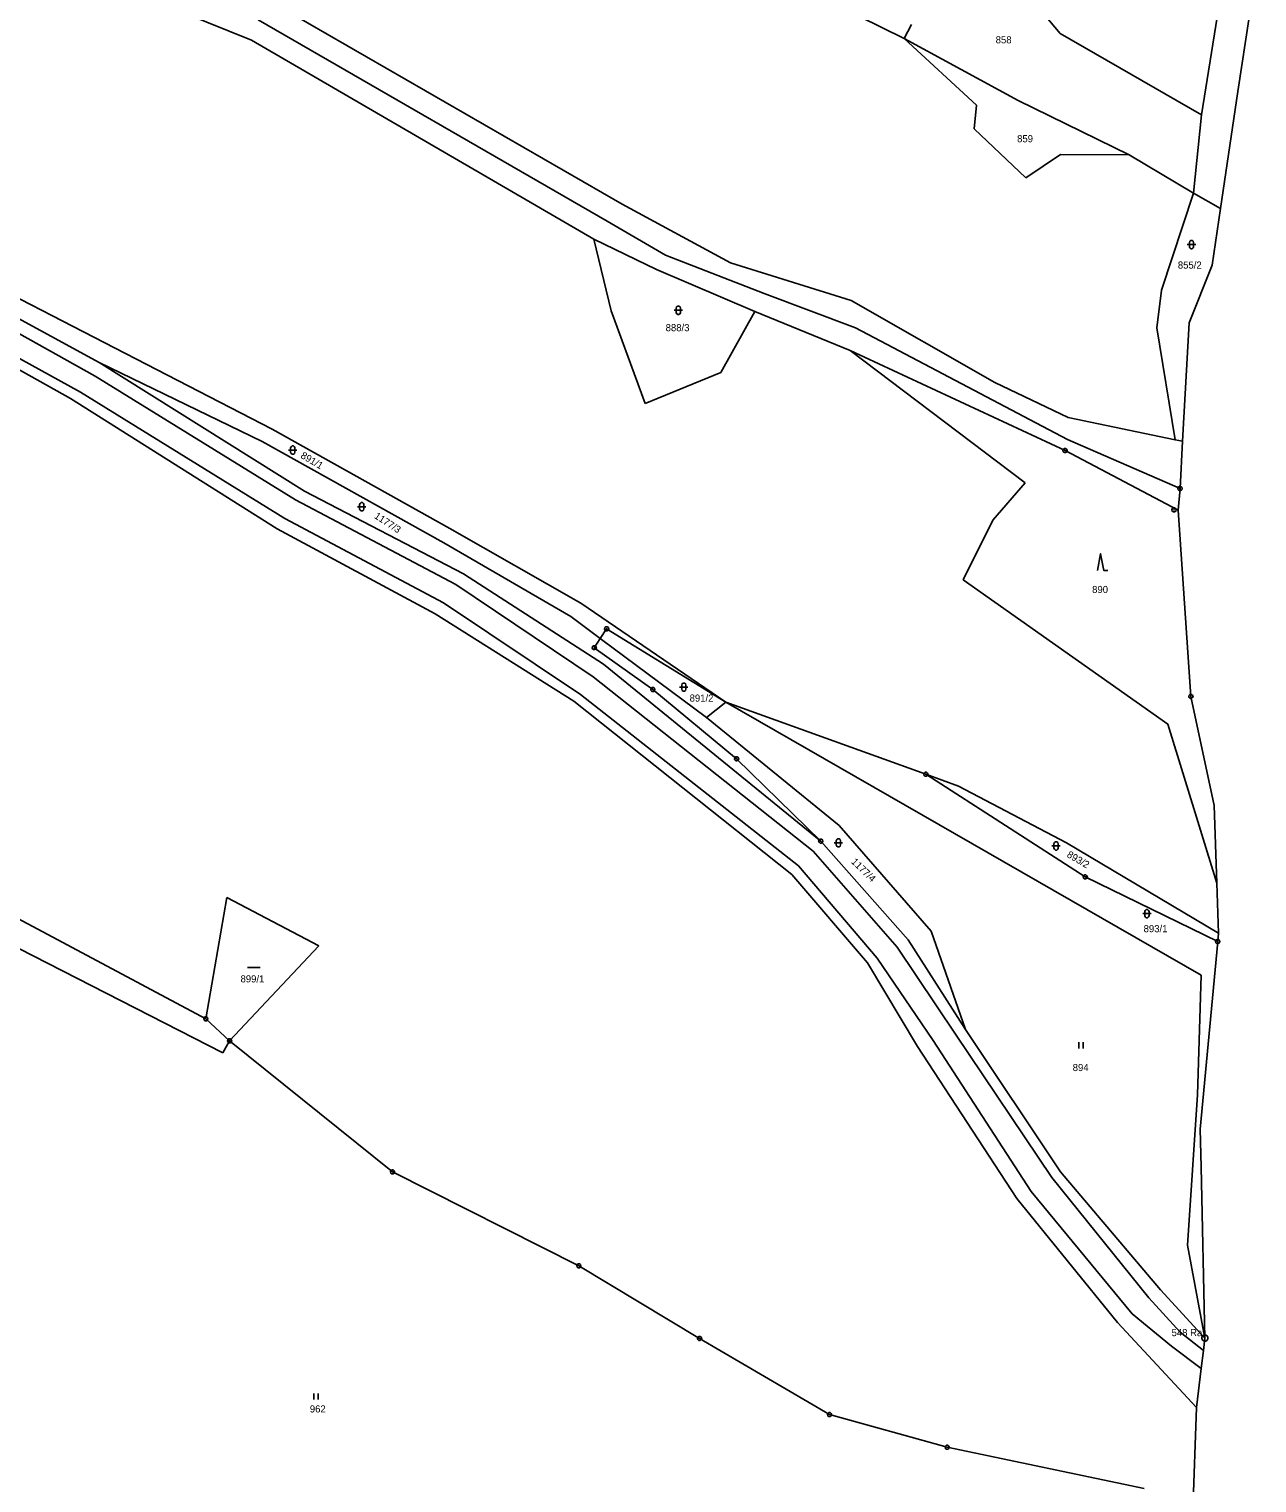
# Model space of a CAD drawing. Extents: x -694465 to -690527, y -983694 to -978978.
# Drawn here: x -690929.6 to -690636.2, y -981397.2 to -981049.8 of the extents above; entities that cross this region are included whole.
import ezdxf

# ---------------------------------------------------------------- set-up
doc = ezdxf.new("R2010")
doc.units = 0
for name, color, linetype in [('Vrstva 1', 7, 'Continuous'), ('Vrstva 17', 7, 'Continuous'), ('Vrstva 18', 7, 'Continuous'), ('Vrstva 24', 7, 'Continuous'), ('Vrstva 25', 7, 'Continuous')]:
    doc.layers.add(name, color=color, linetype=linetype)

msp = doc.modelspace()

# ---------------------------------------------------------------- linework, layer by layer
at = {"layer": 'Vrstva 1'}
for p, q in [((-690652.38, -981120.01), (-690646.88, -981106.27)), ((-690653.954, -981148.319), (-690652.38, -981120.01)), ((-690653.954, -981148.319), (-690655.77, -981147.94)), ((-690653.954, -981148.319), (-690654.58, -981159.59))]:
    msp.add_line(p, q, dxfattribs=at)
for points in [[(-690929.44, -981031.04), (-690876.42, -981052.46)], [(-690683.19, -981050.88), (-690699.68, -981031.24)], [(-690643.6, -981033.97), (-690649.42, -981070.31)], [(-690636.2, -981034.92), (-690640.75, -981064.71), (-690644.87, -981092.67)], [(-690787.89, -981091.69), (-690872.49, -981042.88)], [(-690874.9, -981047.64), (-690791.5, -981095.75)], [(-690731.16, -981046.82), (-690720.48, -981052.07)], [(-690720.48, -981052.07), (-690718.77, -981048.76)], [(-690720.48, -981052.07), (-690703.17, -981068.02)], [(-690693.22, -981066.85), (-690720.48, -981052.07)], [(-690649.42, -981070.31), (-690683.19, -981050.88)], [(-690876.42, -981052.46), (-690794.64, -981100.04)], [(-690703.17, -981068.02), (-690703.8, -981073.63)], [(-690666.71, -981079.88), (-690693.22, -981066.85)], [(-690649.42, -981070.31), (-690651.35, -981089.06)], [(-690703.8, -981073.63), (-690691.44, -981085.34)], [(-690691.44, -981085.34), (-690683.13, -981079.76)], [(-690683.13, -981079.76), (-690666.71, -981079.88)], [(-690666.71, -981079.88), (-690651.35, -981089.06)], [(-690651.35, -981089.06), (-690658.98, -981112.23)], [(-690644.87, -981092.67), (-690651.35, -981089.06)], [(-690761.96, -981105.65), (-690787.89, -981091.69)], [(-690644.87, -981092.67), (-690646.88, -981106.27)], [(-690791.5, -981095.75), (-690777.52, -981103.83)], [(-690794.64, -981100.04), (-690790.52, -981117.17)], [(-690794.64, -981100.04), (-690779.71, -981107.31)], [(-690777.52, -981103.83), (-690753.92, -981113.04)], [(-690779.71, -981107.31), (-690756.17, -981117.31)], [(-690733.16, -981114.69), (-690761.96, -981105.65)], [(-690871.55, -981145.42), (-690939.2, -981110.56)], [(-690912.88, -981129.48), (-690941.15, -981114.12)], [(-690753.92, -981113.04), (-690732.09, -981121.23)], [(-690698.82, -981134.27), (-690733.16, -981114.69)], [(-690658.98, -981112.23), (-690660.12, -981121.21)], [(-690941.41, -981117.4), (-690913.79, -981132.77)], [(-690790.52, -981117.17), (-690782.39, -981139.28)], [(-690764.34, -981131.85), (-690756.17, -981117.31)], [(-690756.17, -981117.31), (-690733.36, -981126.61)], [(-690732.09, -981121.23), (-690681.46, -981147.89)], [(-690660.12, -981121.21), (-690655.77, -981147.94)], [(-690944.26, -981124.41), (-690919.71, -981138.07)], [(-690917.33, -981136.59), (-690943.5, -981122.16)], [(-690733.36, -981126.61), (-690691.62, -981158.22)], [(-690733.36, -981126.61), (-690682.06, -981150.54)], [(-690863.79, -981160.25), (-690912.88, -981129.48)], [(-690912.88, -981129.48), (-690873.91, -981148.34)], [(-690782.39, -981139.28), (-690764.34, -981131.85)], [(-690913.79, -981132.77), (-690865.92, -981162.29)], [(-690681.31, -981142.61), (-690698.82, -981134.27)], [(-690919.71, -981138.07), (-690870.29, -981169.24)], [(-690868.49, -981166.81), (-690917.33, -981136.59)], [(-690829.06, -981169.18), (-690871.55, -981145.42)], [(-690655.77, -981147.94), (-690681.31, -981142.61)], [(-690873.91, -981148.34), (-690830.53, -981172.57)], [(-690681.46, -981147.89), (-690654.58, -981159.59)], [(-690682.06, -981150.54), (-690655.05, -981164.79)], [(-690691.62, -981158.22), (-690699.32, -981167.15)], [(-690654.58, -981159.59), (-690655.05, -981164.79)], [(-690865.92, -981162.29), (-690827.64, -981182.52)], [(-690825.76, -981180.01), (-690863.79, -981160.25)], [(-690830.61, -981186.89), (-690868.49, -981166.81)], [(-690655.05, -981164.79), (-690651.96, -981209.29), (-690646.43, -981235.39), (-690645.8, -981253.89)], [(-690870.29, -981169.24), (-690832.57, -981189.56)], [(-690797.79, -981186.98), (-690829.06, -981169.18)], [(-690699.32, -981167.15), (-690706.38, -981181.43)], [(-690830.53, -981172.57), (-690800.14, -981190.22)], [(-690792.35, -981201.6), (-690825.76, -981180.01)], [(-690827.64, -981182.52), (-690794.78, -981204.61)], [(-690706.38, -981181.43), (-690657.47, -981215.89)], [(-690797.84, -981208.82), (-690830.61, -981186.89)], [(-690763.14, -981210.63), (-690797.79, -981186.98)], [(-690832.57, -981189.56), (-690799.41, -981210.44)], [(-690800.14, -981190.22), (-690793.11, -981195.44)], [(-690793.11, -981195.44), (-690791.59, -981193.12)], [(-690791.59, -981193.12), (-690763.14, -981210.63)], [(-690793.11, -981195.44), (-690794.55, -981197.64)], [(-690794.55, -981197.64), (-690780.55, -981207.62)], [(-690793.11, -981195.44), (-690767.73, -981214.31)], [(-690740.43, -981243.85), (-690792.35, -981201.6)], [(-690794.78, -981204.61), (-690742.23, -981246.28)], [(-690780.55, -981207.62), (-690760.53, -981224.17)], [(-690799.41, -981210.44), (-690747.35, -981251.81)], [(-690745.78, -981249.78), (-690797.84, -981208.82)], [(-690767.73, -981214.31), (-690763.14, -981210.63)], [(-690763.14, -981210.63), (-690649.53, -981275.91)], [(-690715.32, -981227.9), (-690763.14, -981210.63)], [(-690736.01, -981240.17), (-690767.73, -981214.31)], [(-690657.47, -981215.89), (-690645.8, -981253.89)], [(-690760.53, -981224.17), (-690740.43, -981243.85)], [(-690707.5, -981230.73), (-690715.32, -981227.9)], [(-690715.32, -981227.9), (-690677.22, -981252.42)], [(-690681.74, -981244.3), (-690707.5, -981230.73)], [(-690714.06, -981265.4), (-690736.01, -981240.17)], [(-690742.23, -981246.28), (-690722.17, -981269.22)], [(-690719.56, -981267.42), (-690740.43, -981243.85)], [(-690645.4, -981265.88), (-690681.74, -981244.3)], [(-690726.93, -981271.86), (-690745.78, -981249.78)], [(-690747.35, -981251.81), (-690729.23, -981272.94)], [(-690677.22, -981252.42), (-690645.58, -981267.86)], [(-690645.8, -981253.89), (-690645.4, -981265.88)], [(-690882.31, -981257.36), (-690887.36, -981286.33)], [(-690860.35, -981268.91), (-690882.31, -981257.36)], [(-690887.36, -981286.33), (-690934.69, -981261.05)], [(-690705.84, -981288.86), (-690719.56, -981267.42)], [(-690705.84, -981288.86), (-690714.06, -981265.4)], [(-690645.4, -981265.88), (-690645.58, -981267.86)], [(-690932.07, -981269.56), (-690883.31, -981294.42)], [(-690881.68, -981291.59), (-690860.35, -981268.91)], [(-690722.17, -981269.22), (-690708.22, -981290.02)], [(-690645.58, -981267.86), (-690649.73, -981312.67), (-690649.53, -981321.66), (-690648.63, -981362.61)], [(-690729.23, -981272.94), (-690717.3, -981292.98)], [(-690713.56, -981291.48), (-690726.93, -981271.86)], [(-690649.53, -981275.91), (-690650.43, -981304.49)], [(-690881.68, -981291.59), (-690887.36, -981286.33)], [(-690883.31, -981294.42), (-690881.68, -981291.59)], [(-690842.75, -981322.93), (-690881.68, -981291.59)], [(-690690.16, -981327.56), (-690713.56, -981291.48)], [(-690708.22, -981290.02), (-690685.17, -981324.27)], [(-690683.11, -981322.88), (-690705.84, -981288.86)], [(-690717.3, -981292.98), (-690693.58, -981329.3)], [(-690650.43, -981304.49), (-690652.81, -981340.45)], [(-690798.23, -981345.37), (-690842.75, -981322.93)], [(-690659.28, -981351.12), (-690683.11, -981322.88)], [(-690685.17, -981324.27), (-690662.05, -981353.01)], [(-690693.58, -981329.3), (-690669.48, -981358.89)], [(-690665.99, -981356.83), (-690690.16, -981327.56)], [(-690652.81, -981340.45), (-690648.63, -981362.61)], [(-690769.37, -981362.69), (-690798.23, -981345.37)], [(-690662.05, -981353.01), (-690654.55, -981361.23)], [(-690648.63, -981362.61), (-690659.28, -981351.12)], [(-690656.59, -981364.55), (-690665.99, -981356.83)], [(-690669.48, -981358.89), (-690650.65, -981379.18)], [(-690654.55, -981361.23), (-690648.99, -981365.57)], [(-690738.35, -981380.91), (-690769.37, -981362.69)], [(-690649.51, -981369.86), (-690656.59, -981364.55)], [(-690648.63, -981362.61), (-690648.99, -981365.57)], [(-690648.99, -981365.57), (-690649.51, -981369.86)], [(-690649.51, -981369.86), (-690650.65, -981379.18)], [(-690710.23, -981388.72), (-690738.35, -981380.91)], [(-690650.65, -981379.18), (-690651.55, -981403.94)], [(-690663.13, -981398.59), (-690710.23, -981388.72)]]:
    msp.add_lwpolyline(points, dxfattribs=at)
at = {"layer": 'Vrstva 24'}
for points in [[(-690681.906, -981150.064), (-690681.656, -981150.246), (-690681.56, -981150.54), (-690681.656, -981150.834), (-690681.906, -981151.016), (-690682.214, -981151.016), (-690682.464, -981150.834), (-690682.56, -981150.54), (-690682.464, -981150.246), (-690682.214, -981150.064)], [(-690654.426, -981159.114), (-690654.176, -981159.296), (-690654.08, -981159.59), (-690654.176, -981159.884), (-690654.426, -981160.066), (-690654.734, -981160.066), (-690654.984, -981159.884), (-690655.08, -981159.59), (-690654.984, -981159.296), (-690654.734, -981159.114)], [(-690654.426, -981159.114), (-690654.176, -981159.296), (-690654.08, -981159.59), (-690654.176, -981159.884), (-690654.426, -981160.066), (-690654.734, -981160.066), (-690654.984, -981159.884), (-690655.08, -981159.59), (-690654.984, -981159.296), (-690654.734, -981159.114)], [(-690655.856, -981164.254), (-690655.606, -981164.436), (-690655.51, -981164.73), (-690655.606, -981165.024), (-690655.856, -981165.206), (-690656.164, -981165.206), (-690656.414, -981165.024), (-690656.51, -981164.73), (-690656.414, -981164.436), (-690656.164, -981164.254)], [(-690655.856, -981164.254), (-690655.606, -981164.436), (-690655.51, -981164.73), (-690655.606, -981165.024), (-690655.856, -981165.206), (-690656.164, -981165.206), (-690656.414, -981165.024), (-690656.51, -981164.73), (-690656.414, -981164.436), (-690656.164, -981164.254)], [(-690791.436, -981192.644), (-690791.186, -981192.826), (-690791.09, -981193.12), (-690791.186, -981193.414), (-690791.436, -981193.596), (-690791.744, -981193.596), (-690791.994, -981193.414), (-690792.09, -981193.12), (-690791.994, -981192.826), (-690791.744, -981192.644)], [(-690794.396, -981197.164), (-690794.146, -981197.346), (-690794.05, -981197.64), (-690794.146, -981197.934), (-690794.396, -981198.116), (-690794.704, -981198.116), (-690794.954, -981197.934), (-690795.05, -981197.64), (-690794.954, -981197.346), (-690794.704, -981197.164)], [(-690780.396, -981207.144), (-690780.146, -981207.326), (-690780.05, -981207.62), (-690780.146, -981207.914), (-690780.396, -981208.096), (-690780.704, -981208.096), (-690780.954, -981207.914), (-690781.05, -981207.62), (-690780.954, -981207.326), (-690780.704, -981207.144)], [(-690651.806, -981208.814), (-690651.556, -981208.996), (-690651.46, -981209.29), (-690651.556, -981209.584), (-690651.806, -981209.766), (-690652.114, -981209.766), (-690652.364, -981209.584), (-690652.46, -981209.29), (-690652.364, -981208.996), (-690652.114, -981208.814)], [(-690651.806, -981208.814), (-690651.556, -981208.996), (-690651.46, -981209.29), (-690651.556, -981209.584), (-690651.806, -981209.766), (-690652.114, -981209.766), (-690652.364, -981209.584), (-690652.46, -981209.29), (-690652.364, -981208.996), (-690652.114, -981208.814)], [(-690760.376, -981223.694), (-690760.126, -981223.876), (-690760.03, -981224.17), (-690760.126, -981224.464), (-690760.376, -981224.646), (-690760.684, -981224.646), (-690760.934, -981224.464), (-690761.03, -981224.17), (-690760.934, -981223.876), (-690760.684, -981223.694)], [(-690715.166, -981227.424), (-690714.916, -981227.606), (-690714.82, -981227.9), (-690714.916, -981228.194), (-690715.166, -981228.376), (-690715.474, -981228.376), (-690715.724, -981228.194), (-690715.82, -981227.9), (-690715.724, -981227.606), (-690715.474, -981227.424)], [(-690740.276, -981243.374), (-690740.026, -981243.556), (-690739.93, -981243.85), (-690740.026, -981244.144), (-690740.276, -981244.326), (-690740.584, -981244.326), (-690740.834, -981244.144), (-690740.93, -981243.85), (-690740.834, -981243.556), (-690740.584, -981243.374)], [(-690677.066, -981251.944), (-690676.816, -981252.126), (-690676.72, -981252.42), (-690676.816, -981252.714), (-690677.066, -981252.896), (-690677.374, -981252.896), (-690677.624, -981252.714), (-690677.72, -981252.42), (-690677.624, -981252.126), (-690677.374, -981251.944)], [(-690645.426, -981267.384), (-690645.176, -981267.566), (-690645.08, -981267.86), (-690645.176, -981268.154), (-690645.426, -981268.336), (-690645.734, -981268.336), (-690645.984, -981268.154), (-690646.08, -981267.86), (-690645.984, -981267.566), (-690645.734, -981267.384)], [(-690887.206, -981285.854), (-690886.956, -981286.036), (-690886.86, -981286.33), (-690886.956, -981286.624), (-690887.206, -981286.806), (-690887.514, -981286.806), (-690887.764, -981286.624), (-690887.86, -981286.33), (-690887.764, -981286.036), (-690887.514, -981285.854)], [(-690881.526, -981291.114), (-690881.276, -981291.296), (-690881.18, -981291.59), (-690881.276, -981291.884), (-690881.526, -981292.066), (-690881.834, -981292.066), (-690882.084, -981291.884), (-690882.18, -981291.59), (-690882.084, -981291.296), (-690881.834, -981291.114)], [(-690842.596, -981322.454), (-690842.346, -981322.636), (-690842.25, -981322.93), (-690842.346, -981323.224), (-690842.596, -981323.406), (-690842.904, -981323.406), (-690843.154, -981323.224), (-690843.25, -981322.93), (-690843.154, -981322.636), (-690842.904, -981322.454)], [(-690798.076, -981344.894), (-690797.826, -981345.076), (-690797.73, -981345.37), (-690797.826, -981345.664), (-690798.076, -981345.846), (-690798.384, -981345.846), (-690798.634, -981345.664), (-690798.73, -981345.37), (-690798.634, -981345.076), (-690798.384, -981344.894)], [(-690769.216, -981362.214), (-690768.966, -981362.396), (-690768.87, -981362.69), (-690768.966, -981362.984), (-690769.216, -981363.166), (-690769.524, -981363.166), (-690769.774, -981362.984), (-690769.87, -981362.69), (-690769.774, -981362.396), (-690769.524, -981362.214)], [(-690648.436, -981361.886), (-690648.1, -981362.08), (-690647.906, -981362.416), (-690647.906, -981362.804), (-690648.1, -981363.14), (-690648.436, -981363.334), (-690648.824, -981363.334), (-690649.16, -981363.14), (-690649.354, -981362.804), (-690649.354, -981362.416), (-690649.16, -981362.08), (-690648.824, -981361.886)], [(-690648.436, -981361.886), (-690648.1, -981362.08), (-690647.906, -981362.416), (-690647.906, -981362.804), (-690648.1, -981363.14), (-690648.436, -981363.334), (-690648.824, -981363.334), (-690649.16, -981363.14), (-690649.354, -981362.804), (-690649.354, -981362.416), (-690649.16, -981362.08), (-690648.824, -981361.886)], [(-690738.196, -981380.434), (-690737.946, -981380.616), (-690737.85, -981380.91), (-690737.946, -981381.204), (-690738.196, -981381.386), (-690738.504, -981381.386), (-690738.754, -981381.204), (-690738.85, -981380.91), (-690738.754, -981380.616), (-690738.504, -981380.434)], [(-690710.076, -981388.244), (-690709.826, -981388.426), (-690709.73, -981388.72), (-690709.826, -981389.014), (-690710.076, -981389.196), (-690710.384, -981389.196), (-690710.634, -981389.014), (-690710.73, -981388.72), (-690710.634, -981388.426), (-690710.384, -981388.244)]]:
    msp.add_lwpolyline(points, close=True, dxfattribs=at)
for points in [[(-690682.179, -981150.54), (-690681.94, -981150.54)], [(-690654.699, -981159.59), (-690654.46, -981159.59)], [(-690654.699, -981159.59), (-690654.46, -981159.59)], [(-690656.129, -981164.73), (-690655.89, -981164.73)], [(-690656.129, -981164.73), (-690655.89, -981164.73)], [(-690791.709, -981193.12), (-690791.47, -981193.12)], [(-690794.669, -981197.64), (-690794.43, -981197.64)], [(-690780.669, -981207.62), (-690780.43, -981207.62)], [(-690652.079, -981209.29), (-690651.84, -981209.29)], [(-690652.079, -981209.29), (-690651.84, -981209.29)], [(-690760.649, -981224.17), (-690760.41, -981224.17)], [(-690715.439, -981227.9), (-690715.2, -981227.9)], [(-690740.549, -981243.85), (-690740.31, -981243.85)], [(-690677.339, -981252.42), (-690677.1, -981252.42)], [(-690645.699, -981267.86), (-690645.46, -981267.86)], [(-690887.479, -981286.33), (-690887.24, -981286.33)], [(-690881.799, -981291.59), (-690881.56, -981291.59)], [(-690842.869, -981322.93), (-690842.63, -981322.93)], [(-690798.349, -981345.37), (-690798.11, -981345.37)], [(-690769.489, -981362.69), (-690769.25, -981362.69)], [(-690648.68, -981362.61), (-690648.58, -981362.61)], [(-690648.68, -981362.61), (-690648.58, -981362.61)], [(-690738.469, -981380.91), (-690738.23, -981380.91)], [(-690710.349, -981388.72), (-690710.11, -981388.72)]]:
    msp.add_lwpolyline(points, dxfattribs=at)
at = {"layer": 'Vrstva 25'}
for points in [[(-690652.33, -981100.83), (-690652.235, -981100.536), (-690651.985, -981100.354), (-690651.675, -981100.354), (-690651.425, -981100.536), (-690651.33, -981100.83), (-690651.33, -981101.83), (-690651.425, -981102.124), (-690651.675, -981102.306), (-690651.985, -981102.306), (-690652.235, -981102.124), (-690652.33, -981101.83)], [(-690774.96, -981116.51), (-690774.865, -981116.216), (-690774.615, -981116.034), (-690774.305, -981116.034), (-690774.055, -981116.216), (-690773.96, -981116.51), (-690773.96, -981117.51), (-690774.055, -981117.804), (-690774.305, -981117.986), (-690774.615, -981117.986), (-690774.865, -981117.804), (-690774.96, -981117.51)], [(-690867.1, -981149.91), (-690867.005, -981149.616), (-690866.755, -981149.434), (-690866.445, -981149.434), (-690866.195, -981149.616), (-690866.1, -981149.91), (-690866.1, -981150.91), (-690866.195, -981151.204), (-690866.445, -981151.386), (-690866.755, -981151.386), (-690867.005, -981151.204), (-690867.1, -981150.91)], [(-690850.61, -981163.46), (-690850.515, -981163.166), (-690850.265, -981162.984), (-690849.955, -981162.984), (-690849.705, -981163.166), (-690849.61, -981163.46), (-690849.61, -981164.46), (-690849.705, -981164.754), (-690849.955, -981164.936), (-690850.265, -981164.936), (-690850.515, -981164.754), (-690850.61, -981164.46)], [(-690773.65, -981206.56), (-690773.555, -981206.266), (-690773.305, -981206.084), (-690772.995, -981206.084), (-690772.745, -981206.266), (-690772.65, -981206.56), (-690772.65, -981207.56), (-690772.745, -981207.854), (-690772.995, -981208.036), (-690773.305, -981208.036), (-690773.555, -981207.854), (-690773.65, -981207.56)], [(-690736.71, -981243.79), (-690736.615, -981243.496), (-690736.365, -981243.314), (-690736.055, -981243.314), (-690735.805, -981243.496), (-690735.71, -981243.79), (-690735.71, -981244.79), (-690735.805, -981245.084), (-690736.055, -981245.266), (-690736.365, -981245.266), (-690736.615, -981245.084), (-690736.71, -981244.79)], [(-690684.7, -981244.52), (-690684.605, -981244.226), (-690684.355, -981244.044), (-690684.045, -981244.044), (-690683.795, -981244.226), (-690683.7, -981244.52), (-690683.7, -981245.52), (-690683.795, -981245.814), (-690684.045, -981245.996), (-690684.355, -981245.996), (-690684.605, -981245.814), (-690684.7, -981245.52)], [(-690662.98, -981260.7), (-690662.885, -981260.406), (-690662.635, -981260.224), (-690662.325, -981260.224), (-690662.075, -981260.406), (-690661.98, -981260.7), (-690661.98, -981261.7), (-690662.075, -981261.994), (-690662.325, -981262.176), (-690662.635, -981262.176), (-690662.885, -981261.994), (-690662.98, -981261.7)]]:
    msp.add_lwpolyline(points, close=True, dxfattribs=at)
for points in [[(-690652.83, -981101.33), (-690650.83, -981101.33)], [(-690775.46, -981117.01), (-690773.46, -981117.01)], [(-690867.6, -981150.41), (-690865.6, -981150.41)], [(-690851.11, -981163.96), (-690849.11, -981163.96)], [(-690674.32, -981179.18), (-690673.57, -981175.18), (-690672.82, -981179.18), (-690671.82, -981179.18)], [(-690774.15, -981207.06), (-690772.15, -981207.06)], [(-690737.21, -981244.29), (-690735.21, -981244.29)], [(-690685.2, -981245.02), (-690683.2, -981245.02)], [(-690663.48, -981261.2), (-690661.48, -981261.2)], [(-690877.39, -981274.07), (-690874.39, -981274.07)], [(-690678.74, -981291.92), (-690678.74, -981293.42)], [(-690677.74, -981293.42), (-690677.74, -981291.92)], [(-690861.53, -981375.83), (-690861.53, -981377.33)], [(-690860.53, -981377.33), (-690860.53, -981375.83)]]:
    msp.add_lwpolyline(points, dxfattribs=at)

# ---------------------------------------------------------------- texts
at = {"layer": 'Vrstva 17'}
msp.add_text('548 Ra', height=1.7, dxfattribs=at).set_placement((-690656.593, -981362.16))
at = {"layer": 'Vrstva 18'}
for s, p in [('858', (-690698.628, -981053.24)), ('859', (-690693.503, -981076.86)), ('855/2', (-690655.093, -981107.06)), ('888/3', (-690777.49, -981122.02)), ('890', (-690675.578, -981184.58)), ('891/2', (-690771.763, -981210.53)), ('893/1', (-690663.273, -981265.64)), ('899/1', (-690879.072, -981277.63)), ('894', (-690680.221, -981298.82)), ('962', (-690862.513, -981380.4))]:
    msp.add_text(s, height=1.7, dxfattribs=at).set_placement(p)
for s, rotation, p in [('891/1', 329.39344, (-690864.876, -981152.181)), ('1177/3', 326.70054, (-690847.289, -981166.555)), ('893/2', 329.39344, (-690681.776, -981247.551)), ('1177/4', 315.87163, (-690733.278, -981248.953))]:
    msp.add_text(s, height=1.7, rotation=rotation, dxfattribs=at).set_placement(p)

doc.saveas('drawing.dxf')
